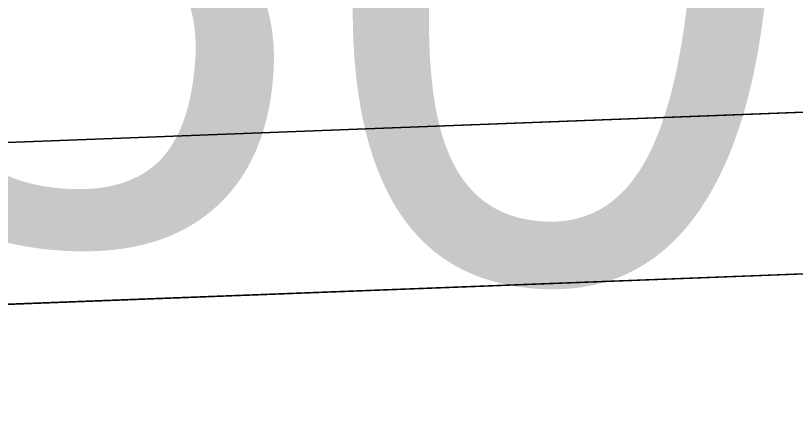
# Model space of a CAD drawing. Extents: x 1131015 to 1136271, y 133453 to 174329.
# Drawn here: x 1132334.258 to 1132335.464, y 159680.925 to 159681.538 of the extents above; entities that cross this region are included whole.
import ezdxf

# ---------------------------------------------------------------- set-up
doc = ezdxf.new("R2010")
doc.units = 0
for name, color, linetype in [('DESIGN - EARTHWORK - Shapes', 7, 'Continuous'), ('DESIGN - TYPICAL - Finished Grade Slopes Text', 7, 'Continuous'), ('SURVEY - GROUND - Bottom of Topsoil Layer', 7, 'Continuous'), ('SURVEY - GROUND - Top of Ground', 7, 'Continuous')]:
    doc.layers.add(name, color=color, linetype=linetype)

msp = doc.modelspace()

# ---------------------------------------------------------------- linework, layer by layer
at = {"layer": 'DESIGN - EARTHWORK - Shapes'}
for points in [[(1132324.4556, 159680.9487), (1132324.0566, 159680.9527), (1132329.4034, 159681.1575), (1132336.2607, 159681.4184), (1132336.2607, 159681.1684), (1132329.4034, 159680.9075), (1132328.7729, 159680.8833), (1132328.4556, 159680.9087)], [(1132336.2607, 159681.1684), (1132336.2607, 159681.4184), (1132329.4034, 159681.1575), (1132324.0566, 159680.9527), (1132324.4556, 159680.9487), (1132328.4556, 159680.9087), (1132328.7729, 159680.8833), (1132329.4034, 159680.9075)], [(1132336.2607, 159681.1684), (1132336.2607, 159681.4184), (1132329.4034, 159681.1575), (1132324.0566, 159680.9527), (1132324.4556, 159680.9487), (1132328.4556, 159680.9087), (1132328.7729, 159680.8833), (1132329.4034, 159680.9075)], [(1132324.4556, 159680.9487), (1132324.0566, 159680.9527), (1132329.4034, 159681.1575), (1132336.2607, 159681.4184), (1132336.2607, 159681.1684), (1132329.4034, 159680.9075), (1132328.7729, 159680.8833), (1132328.4556, 159680.9087)], [(1132324.0566, 159680.9527), (1132329.4034, 159681.1575), (1132336.2607, 159681.4184), (1132336.2607, 159681.1684), (1132329.4034, 159680.9075), (1132328.7729, 159680.8833), (1132328.4556, 159680.9087), (1132324.4556, 159680.9487)], [(1132328.4556, 159680.9087), (1132324.4556, 159680.9487), (1132324.0566, 159680.9527), (1132329.4034, 159681.1575), (1132336.2607, 159681.4184), (1132336.2607, 159681.1684), (1132329.4034, 159680.9075), (1132328.7729, 159680.8833)], [(1132328.4556, 159680.9087), (1132324.4556, 159680.9487), (1132324.0566, 159680.9527), (1132329.4034, 159681.1575), (1132336.2607, 159681.4184), (1132336.2607, 159681.1684), (1132329.4034, 159680.9075), (1132328.7729, 159680.8833)], [(1132328.4556, 159680.9087), (1132324.4556, 159680.9487), (1132324.0566, 159680.9527), (1132329.4034, 159681.1575), (1132336.2607, 159681.4184), (1132336.2607, 159681.1684), (1132329.4034, 159680.9075), (1132328.7729, 159680.8833)], [(1132328.4556, 159680.9087), (1132324.4556, 159680.9487), (1132324.0566, 159680.9527), (1132329.4034, 159681.1575), (1132336.2607, 159681.4184), (1132336.2607, 159681.1684), (1132329.4034, 159680.9075), (1132328.7729, 159680.8833)], [(1132328.7729, 159680.8833), (1132328.4556, 159680.9087), (1132324.4556, 159680.9487), (1132324.0566, 159680.9527), (1132329.4034, 159681.1575), (1132336.2607, 159681.4184), (1132336.2607, 159681.1684), (1132329.4034, 159680.9075)], [(1132328.7729, 159680.8833), (1132328.4556, 159680.9087), (1132324.4556, 159680.9487), (1132324.0566, 159680.9527), (1132329.4034, 159681.1575), (1132336.2607, 159681.4184), (1132336.2607, 159681.1684), (1132329.4034, 159680.9075)], [(1132328.7729, 159680.8833), (1132328.4556, 159680.9087), (1132324.4556, 159680.9487), (1132324.0566, 159680.9527), (1132329.4034, 159681.1575), (1132336.2607, 159681.4184), (1132336.2607, 159681.1684), (1132329.4034, 159680.9075)], [(1132324.4556, 159680.9487), (1132324.0566, 159680.9527), (1132329.4034, 159681.1575), (1132336.2607, 159681.4184), (1132336.2607, 159681.1684), (1132329.4034, 159680.9075), (1132328.7729, 159680.8833), (1132328.4556, 159680.9087)], [(1132324.4556, 159680.9487), (1132324.0566, 159680.9527), (1132329.4034, 159681.1575), (1132336.2607, 159681.4184), (1132336.2607, 159681.1684), (1132329.4034, 159680.9075), (1132328.7729, 159680.8833), (1132328.4556, 159680.9087)], [(1132328.7729, 159680.8833), (1132328.4556, 159680.9087), (1132324.4556, 159680.9487), (1132324.0566, 159680.9527), (1132329.4034, 159681.1575), (1132336.2607, 159681.4184), (1132336.2607, 159681.1684), (1132329.4034, 159680.9075)], [(1132328.7729, 159680.8833), (1132328.4556, 159680.9087), (1132324.4556, 159680.9487), (1132324.0566, 159680.9527), (1132329.4034, 159681.1575), (1132336.2607, 159681.4184), (1132336.2607, 159681.1684), (1132329.4034, 159680.9075)], [(1132324.4556, 159680.9487), (1132324.0566, 159680.9527), (1132329.4034, 159681.1575), (1132336.2607, 159681.4184), (1132336.2607, 159681.1684), (1132329.4034, 159680.9075), (1132328.7729, 159680.8833), (1132328.4556, 159680.9087)], [(1132324.4556, 159680.9487), (1132324.0566, 159680.9527), (1132329.4034, 159681.1575), (1132336.2607, 159681.4184), (1132336.2607, 159681.1684), (1132329.4034, 159680.9075), (1132328.7729, 159680.8833), (1132328.4556, 159680.9087)]]:
    msp.add_lwpolyline(points, close=True, dxfattribs=at)
for points in [[(1132370.105, 159679.4501), (1132366.4043, 159677.6227), (1132362.1862, 159678.5494), (1132358.7409, 159679.6208), (1132356.3018, 159679.7313), (1132354.4417, 159679.9612), (1132354.4417, 159680.2112), (1132352.2424, 159680.4006), (1132345.8885, 159680.9622), (1132340.4556, 159681.2351), (1132337.624, 159681.3773), (1132336.2607, 159681.4184), (1132336.2607, 159681.1684), (1132329.4034, 159680.9075), (1132328.7729, 159680.8833), (1132332.4556, 159680.5887), (1132340.4556, 159679.9487), (1132348.4556, 159679.3087), (1132352.4556, 159678.9887), (1132356.4556, 159678.6687), (1132358.4556, 159678.5087), (1132366.3968, 159676.5234), (1132370.4556, 159675.5087)], [(1132370.105, 159679.4501), (1132366.4043, 159677.6227), (1132362.1862, 159678.5494), (1132358.7409, 159679.6208), (1132356.3018, 159679.7313), (1132354.4417, 159679.9612), (1132354.4417, 159680.2112), (1132352.2424, 159680.4006), (1132345.8885, 159680.9622), (1132340.4556, 159681.2351), (1132337.624, 159681.3773), (1132336.2607, 159681.4184), (1132336.2607, 159681.1684), (1132329.4034, 159680.9075), (1132328.7729, 159680.8833), (1132332.4556, 159680.5887), (1132340.4556, 159679.9487), (1132348.4556, 159679.3087), (1132352.4556, 159678.9887), (1132356.4556, 159678.6687), (1132358.4556, 159678.5087), (1132366.3968, 159676.5234), (1132370.4556, 159675.5087)], [(1132370.4556, 159675.5087), (1132366.3968, 159676.5234), (1132358.4556, 159678.5087), (1132356.4556, 159678.6687), (1132352.4556, 159678.9887), (1132348.4556, 159679.3087), (1132340.4556, 159679.9487), (1132332.4556, 159680.5887), (1132328.7729, 159680.8833), (1132329.4034, 159680.9075), (1132336.2607, 159681.1684), (1132336.2607, 159681.4184), (1132337.624, 159681.3773), (1132340.4556, 159681.2351), (1132345.8885, 159680.9622), (1132352.2424, 159680.4006), (1132354.4417, 159680.2112), (1132354.4417, 159679.9612), (1132356.3018, 159679.7313), (1132358.7409, 159679.6208), (1132362.1862, 159678.5494), (1132366.4043, 159677.6227), (1132370.105, 159679.4501)], [(1132370.105, 159679.4501), (1132366.4043, 159677.6227), (1132362.1862, 159678.5494), (1132358.7409, 159679.6208), (1132356.3018, 159679.7313), (1132354.4417, 159679.9612), (1132354.4417, 159680.2112), (1132352.2424, 159680.4006), (1132345.8885, 159680.9622), (1132340.4556, 159681.2351), (1132337.624, 159681.3773), (1132336.2607, 159681.4184), (1132336.2607, 159681.1684), (1132329.4034, 159680.9075), (1132328.7729, 159680.8833), (1132332.4556, 159680.5887), (1132340.4556, 159679.9487), (1132348.4556, 159679.3087), (1132352.4556, 159678.9887), (1132356.4556, 159678.6687), (1132358.4556, 159678.5087), (1132366.3968, 159676.5234), (1132370.4556, 159675.5087)], [(1132370.105, 159679.4501), (1132366.4043, 159677.6227), (1132362.1862, 159678.5494), (1132358.7409, 159679.6208), (1132356.3018, 159679.7313), (1132354.4417, 159679.9612), (1132354.4417, 159680.2112), (1132352.2424, 159680.4006), (1132345.8885, 159680.9622), (1132340.4556, 159681.2351), (1132337.624, 159681.3773), (1132336.2607, 159681.4184), (1132336.2607, 159681.1684), (1132329.4034, 159680.9075), (1132328.7729, 159680.8833), (1132332.4556, 159680.5887), (1132340.4556, 159679.9487), (1132348.4556, 159679.3087), (1132352.4556, 159678.9887), (1132356.4556, 159678.6687), (1132358.4556, 159678.5087), (1132366.3968, 159676.5234), (1132370.4556, 159675.5087)], [(1132370.105, 159679.4501), (1132366.4043, 159677.6227), (1132362.1862, 159678.5494), (1132358.7409, 159679.6208), (1132356.3018, 159679.7313), (1132354.4417, 159679.9612), (1132354.4417, 159680.2112), (1132352.2424, 159680.4006), (1132345.8885, 159680.9622), (1132340.4556, 159681.2351), (1132337.624, 159681.3773), (1132336.2607, 159681.4184), (1132336.2607, 159681.1684), (1132329.4034, 159680.9075), (1132328.7729, 159680.8833), (1132332.4556, 159680.5887), (1132340.4556, 159679.9487), (1132348.4556, 159679.3087), (1132352.4556, 159678.9887), (1132356.4556, 159678.6687), (1132358.4556, 159678.5087), (1132366.3968, 159676.5234), (1132370.4556, 159675.5087)], [(1132370.105, 159679.4501), (1132366.4043, 159677.6227), (1132362.1862, 159678.5494), (1132358.7409, 159679.6208), (1132356.3018, 159679.7313), (1132354.4417, 159679.9612), (1132354.4417, 159680.2112), (1132352.2424, 159680.4006), (1132345.8885, 159680.9622), (1132340.4556, 159681.2351), (1132337.624, 159681.3773), (1132336.2607, 159681.4184), (1132336.2607, 159681.1684), (1132329.4034, 159680.9075), (1132328.7729, 159680.8833), (1132332.4556, 159680.5887), (1132340.4556, 159679.9487), (1132348.4556, 159679.3087), (1132352.4556, 159678.9887), (1132356.4556, 159678.6687), (1132358.4556, 159678.5087), (1132366.3968, 159676.5234), (1132370.4556, 159675.5087)], [(1132370.105, 159679.4501), (1132366.4043, 159677.6227), (1132362.1862, 159678.5494), (1132358.7409, 159679.6208), (1132356.3018, 159679.7313), (1132354.4417, 159679.9612), (1132354.4417, 159680.2112), (1132352.2424, 159680.4006), (1132345.8885, 159680.9622), (1132340.4556, 159681.2351), (1132337.624, 159681.3773), (1132336.2607, 159681.4184), (1132336.2607, 159681.1684), (1132329.4034, 159680.9075), (1132328.7729, 159680.8833), (1132332.4556, 159680.5887), (1132340.4556, 159679.9487), (1132348.4556, 159679.3087), (1132352.4556, 159678.9887), (1132356.4556, 159678.6687), (1132358.4556, 159678.5087), (1132366.3968, 159676.5234), (1132370.4556, 159675.5087)], [(1132370.105, 159679.4501), (1132366.4043, 159677.6227), (1132362.1862, 159678.5494), (1132358.7409, 159679.6208), (1132356.3018, 159679.7313), (1132354.4417, 159679.9612), (1132354.4417, 159680.2112), (1132352.2424, 159680.4006), (1132345.8885, 159680.9622), (1132340.4556, 159681.2351), (1132337.624, 159681.3773), (1132336.2607, 159681.4184), (1132336.2607, 159681.1684), (1132329.4034, 159680.9075), (1132328.7729, 159680.8833), (1132332.4556, 159680.5887), (1132340.4556, 159679.9487), (1132348.4556, 159679.3087), (1132352.4556, 159678.9887), (1132356.4556, 159678.6687), (1132358.4556, 159678.5087), (1132366.3968, 159676.5234), (1132370.4556, 159675.5087)], [(1132370.4556, 159675.5087), (1132366.3968, 159676.5234), (1132358.4556, 159678.5087), (1132356.4556, 159678.6687), (1132352.4556, 159678.9887), (1132348.4556, 159679.3087), (1132340.4556, 159679.9487), (1132332.4556, 159680.5887), (1132328.7729, 159680.8833), (1132329.4034, 159680.9075), (1132336.2607, 159681.1684), (1132336.2607, 159681.4184), (1132337.624, 159681.3773), (1132340.4556, 159681.2351), (1132345.8885, 159680.9622), (1132352.2424, 159680.4006), (1132354.4417, 159680.2112), (1132354.4417, 159679.9612), (1132356.3018, 159679.7313), (1132358.7409, 159679.6208), (1132362.1862, 159678.5494), (1132366.4043, 159677.6227), (1132370.105, 159679.4501)], [(1132370.4556, 159675.5087), (1132366.3968, 159676.5234), (1132358.4556, 159678.5087), (1132356.4556, 159678.6687), (1132352.4556, 159678.9887), (1132348.4556, 159679.3087), (1132340.4556, 159679.9487), (1132332.4556, 159680.5887), (1132328.7729, 159680.8833), (1132329.4034, 159680.9075), (1132336.2607, 159681.1684), (1132336.2607, 159681.4184), (1132337.624, 159681.3773), (1132340.4556, 159681.2351), (1132345.8885, 159680.9622), (1132352.2424, 159680.4006), (1132354.4417, 159680.2112), (1132354.4417, 159679.9612), (1132356.3018, 159679.7313), (1132358.7409, 159679.6208), (1132362.1862, 159678.5494), (1132366.4043, 159677.6227), (1132370.105, 159679.4501)], [(1132370.4556, 159675.5087), (1132366.3968, 159676.5234), (1132358.4556, 159678.5087), (1132356.4556, 159678.6687), (1132352.4556, 159678.9887), (1132348.4556, 159679.3087), (1132340.4556, 159679.9487), (1132332.4556, 159680.5887), (1132328.7729, 159680.8833), (1132329.4034, 159680.9075), (1132336.2607, 159681.1684), (1132336.2607, 159681.4184), (1132337.624, 159681.3773), (1132340.4556, 159681.2351), (1132345.8885, 159680.9622), (1132352.2424, 159680.4006), (1132354.4417, 159680.2112), (1132354.4417, 159679.9612), (1132356.3018, 159679.7313), (1132358.7409, 159679.6208), (1132362.1862, 159678.5494), (1132366.4043, 159677.6227), (1132370.105, 159679.4501)], [(1132370.4556, 159675.5087), (1132366.3968, 159676.5234), (1132358.4556, 159678.5087), (1132356.4556, 159678.6687), (1132352.4556, 159678.9887), (1132348.4556, 159679.3087), (1132340.4556, 159679.9487), (1132332.4556, 159680.5887), (1132328.7729, 159680.8833), (1132329.4034, 159680.9075), (1132336.2607, 159681.1684), (1132336.2607, 159681.4184), (1132337.624, 159681.3773), (1132340.4556, 159681.2351), (1132345.8885, 159680.9622), (1132352.2424, 159680.4006), (1132354.4417, 159680.2112), (1132354.4417, 159679.9612), (1132356.3018, 159679.7313), (1132358.7409, 159679.6208), (1132362.1862, 159678.5494), (1132366.4043, 159677.6227), (1132370.105, 159679.4501)], [(1132370.4556, 159675.5087), (1132366.3968, 159676.5234), (1132358.4556, 159678.5087), (1132356.4556, 159678.6687), (1132352.4556, 159678.9887), (1132348.4556, 159679.3087), (1132340.4556, 159679.9487), (1132332.4556, 159680.5887), (1132328.7729, 159680.8833), (1132329.4034, 159680.9075), (1132336.2607, 159681.1684), (1132336.2607, 159681.4184), (1132337.624, 159681.3773), (1132340.4556, 159681.2351), (1132345.8885, 159680.9622), (1132352.2424, 159680.4006), (1132354.4417, 159680.2112), (1132354.4417, 159679.9612), (1132356.3018, 159679.7313), (1132358.7409, 159679.6208), (1132362.1862, 159678.5494), (1132366.4043, 159677.6227), (1132370.105, 159679.4501)], [(1132370.4556, 159675.5087), (1132366.3968, 159676.5234), (1132358.4556, 159678.5087), (1132356.4556, 159678.6687), (1132352.4556, 159678.9887), (1132348.4556, 159679.3087), (1132340.4556, 159679.9487), (1132332.4556, 159680.5887), (1132328.7729, 159680.8833), (1132329.4034, 159680.9075), (1132336.2607, 159681.1684), (1132336.2607, 159681.4184), (1132337.624, 159681.3773), (1132340.4556, 159681.2351), (1132345.8885, 159680.9622), (1132352.2424, 159680.4006), (1132354.4417, 159680.2112), (1132354.4417, 159679.9612), (1132356.3018, 159679.7313), (1132358.7409, 159679.6208), (1132362.1862, 159678.5494), (1132366.4043, 159677.6227), (1132370.105, 159679.4501)], [(1132370.4556, 159675.5087), (1132366.3968, 159676.5234), (1132358.4556, 159678.5087), (1132356.4556, 159678.6687), (1132352.4556, 159678.9887), (1132348.4556, 159679.3087), (1132340.4556, 159679.9487), (1132332.4556, 159680.5887), (1132328.7729, 159680.8833), (1132329.4034, 159680.9075), (1132336.2607, 159681.1684), (1132336.2607, 159681.4184), (1132337.624, 159681.3773), (1132340.4556, 159681.2351), (1132345.8885, 159680.9622), (1132352.2424, 159680.4006), (1132354.4417, 159680.2112), (1132354.4417, 159679.9612), (1132356.3018, 159679.7313), (1132358.7409, 159679.6208), (1132362.1862, 159678.5494), (1132366.4043, 159677.6227), (1132370.105, 159679.4501)], [(1132370.4556, 159675.5087), (1132366.3968, 159676.5234), (1132358.4556, 159678.5087), (1132356.4556, 159678.6687), (1132352.4556, 159678.9887), (1132348.4556, 159679.3087), (1132340.4556, 159679.9487), (1132332.4556, 159680.5887), (1132328.7729, 159680.8833), (1132329.4034, 159680.9075), (1132336.2607, 159681.1684), (1132336.2607, 159681.4184), (1132337.624, 159681.3773), (1132340.4556, 159681.2351), (1132345.8885, 159680.9622), (1132352.2424, 159680.4006), (1132354.4417, 159680.2112), (1132354.4417, 159679.9612), (1132356.3018, 159679.7313), (1132358.7409, 159679.6208), (1132362.1862, 159678.5494), (1132366.4043, 159677.6227), (1132370.105, 159679.4501)], [(1132370.4556, 159675.5087), (1132366.3968, 159676.5234), (1132358.4556, 159678.5087), (1132356.4556, 159678.6687), (1132352.4556, 159678.9887), (1132348.4556, 159679.3087), (1132340.4556, 159679.9487), (1132332.4556, 159680.5887), (1132328.7729, 159680.8833), (1132329.4034, 159680.9075), (1132336.2607, 159681.1684), (1132336.2607, 159681.4184), (1132337.624, 159681.3773), (1132340.4556, 159681.2351), (1132345.8885, 159680.9622), (1132352.2424, 159680.4006), (1132354.4417, 159680.2112), (1132354.4417, 159679.9612), (1132356.3018, 159679.7313), (1132358.7409, 159679.6208), (1132362.1862, 159678.5494), (1132366.4043, 159677.6227), (1132370.105, 159679.4501)]]:
    msp.add_lwpolyline(points, dxfattribs=at)
at = {"layer": 'SURVEY - GROUND - Bottom of Topsoil Layer'}
msp.add_line((1132329.4034, 159680.9075), (1132336.2607, 159681.1684), dxfattribs=at)
at = {"layer": 'SURVEY - GROUND - Top of Ground'}
msp.add_line((1132329.4034, 159681.1575), (1132336.2607, 159681.4184), dxfattribs=at)

# ---------------------------------------------------------------- texts
at = {"layer": 'DESIGN - TYPICAL - Finished Grade Slopes Text'}
msp.add_text('0.080', height=1, rotation=355.4261, dxfattribs=at).set_placement((1132332.0979, 159681.3673))

doc.saveas('drawing.dxf')
